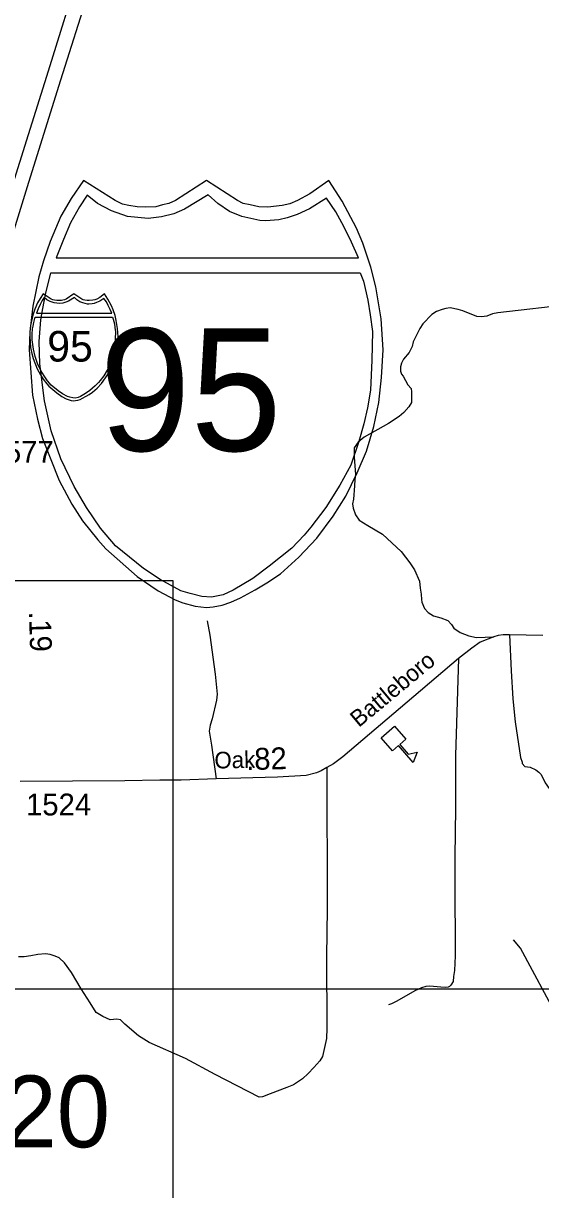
# Model space of a CAD drawing. Extents: x 2220236 to 2384410, y 720751 to 894131.
# Drawn here: x 2345249 to 2348205, y 831981 to 838650 of the extents above; entities that cross this region are included whole.
import ezdxf

# ---------------------------------------------------------------- set-up
doc = ezdxf.new("R2010")
doc.units = 0
doc.layers.add('Default', color=7, linetype='Continuous')

msp = doc.modelspace()

# ---------------------------------------------------------------- linework, layer by layer
at = {"layer": 'Default'}
for p, q in [((2345592.5, 837751.3), (2345521.6, 837648.4)), ((2345773, 837636.8), (2345592.5, 837751.3)), ((2346295.7, 837751.3), (2346118.6, 837636.8)), ((2346472.6, 837636.8), (2346295.7, 837751.3)), ((2346995.4, 837751.3), (2346886.5, 837674.6)), ((2347070.4, 837632.8), (2346995.4, 837751.3)), ((2345521.6, 837648.4), (2345463.7, 837546.7)), ((2345614, 837668.3), (2345570, 837600.6)), ((2345672.9, 837619.1), (2345614, 837668.3)), ((2346306, 837670), (2346169.2, 837587.3)), ((2346360.1, 837619.1), (2346306, 837670)), ((2346886.5, 837674.6), (2346815.4, 837636.8)), ((2346980.5, 837650.9), (2346883.6, 837589.9)), ((2347035.3, 837571.3), (2346980.5, 837650.9)), ((2345570, 837600.6), (2345519.3, 837509.2)), ((2345752.5, 837577.7), (2345672.9, 837619.1)), ((2345844.7, 837545.9), (2345752.5, 837577.7)), ((2345815, 837616.5), (2345773, 837636.8)), ((2345852.6, 837608.6), (2345815, 837616.5)), ((2345900, 837600.1), (2345852.6, 837608.6)), ((2345946.3, 837598.7), (2345900, 837600.1)), ((2346006.8, 837601.7), (2345946.3, 837598.7)), ((2346043.4, 837611.8), (2346006.8, 837601.7)), ((2346081.4, 837619.8), (2346043.4, 837611.8)), ((2346118.6, 837636.8), (2346081.4, 837619.8)), ((2346169.2, 837587.3), (2346108.6, 837560.5)), ((2346426.9, 837574.5), (2346360.1, 837619.1)), ((2346497.1, 837545.9), (2346426.9, 837574.5)), ((2346505.6, 837620.6), (2346472.6, 837636.8)), ((2346546.1, 837611.8), (2346505.6, 837620.6)), ((2346593.9, 837601), (2346546.1, 837611.8)), ((2346645.4, 837598.7), (2346593.9, 837601)), ((2346727.4, 837608.6), (2346645.4, 837598.7)), ((2346772, 837617.3), (2346727.4, 837608.6)), ((2346815.4, 837636.8), (2346772, 837617.3)), ((2346883.6, 837589.9), (2346813.2, 837556.6)), ((2347080.3, 837489.1), (2347035.3, 837571.3)), ((2347153.7, 837479.1), (2347070.4, 837632.8)), ((2345463.7, 837546.7), (2345402.3, 837403)), ((2345519.3, 837509.2), (2345478.7, 837414.5)), ((2345962.4, 837533.2), (2345844.7, 837545.9)), ((2346038.8, 837542.7), (2345962.4, 837533.2)), ((2346108.6, 837560.5), (2346038.8, 837542.7)), ((2346600.8, 837522.4), (2346497.1, 837545.9)), ((2346634.1, 837520.4), (2346600.8, 837522.4)), ((2346708.5, 837526.3), (2346634.1, 837520.4)), ((2346756.4, 837537), (2346708.5, 837526.3)), ((2346813.2, 837556.6), (2346756.4, 837537)), ((2347123.4, 837399), (2347080.3, 837489.1)), ((2347189.7, 837392.4), (2347153.7, 837479.1)), ((2345402.3, 837403), (2345364.1, 837291.7)), ((2345478.7, 837414.5), (2345437.3, 837309.9)), ((2347163.5, 837309.3), (2347123.4, 837399)), ((2347233.8, 837256.7), (2347189.7, 837392.4)), ((2345437.3, 837309.9), (2347163.5, 837309.3)), ((2345364.1, 837291.7), (2345336.9, 837200.2)), ((2347262.9, 837143.3), (2347233.8, 837256.7)), ((2345336.9, 837200.2), (2345303.5, 837032.4)), ((2345375.7, 837099.3), (2345407.1, 837223.2)), ((2345407.1, 837223.2), (2347173.7, 837224.1)), ((2347173.7, 837224.1), (2347192.2, 837175.3)), ((2347192.2, 837175.3), (2347217.7, 837067.1)), ((2347293.9, 836961), (2347262.9, 837143.3)), ((2345360, 837019), (2345375.7, 837099.3)), ((2347217.7, 837067.1), (2347231, 836983.8)), ((2345303.5, 837032.4), (2345286.2, 836886.2)), ((2345348.3, 836954.4), (2345360, 837019)), ((2347231, 836983.8), (2347244.7, 836887.8)), ((2345340.4, 836831), (2345348.3, 836954.4)), ((2347304.6, 836782.8), (2347293.9, 836961)), ((2345286.2, 836886.2), (2345283.2, 836782.8)), ((2347244.7, 836887.8), (2347240, 836723.3)), ((2345283.2, 836782.8), (2345302.2, 836524.8)), ((2345343.4, 836702.8), (2345340.4, 836831)), ((2347295.1, 836624.5), (2347304.6, 836782.8)), ((2347240, 836723.3), (2347232, 836553)), ((2345369.8, 836492.2), (2345343.4, 836702.8)), ((2347280.8, 836481.8), (2347295.1, 836624.5)), ((2345302.2, 836524.8), (2345330.4, 836387.3)), ((2347232, 836553), (2347216.3, 836452.1)), ((2345408.9, 836319.9), (2345369.8, 836492.2)), ((2347216.3, 836452.1), (2347195.4, 836360.4)), ((2347252.6, 836344.8), (2347280.8, 836481.8)), ((2345330.4, 836387.3), (2345359.3, 836276.2)), ((2345462.8, 836160.3), (2345408.9, 836319.9)), ((2347195.4, 836360.4), (2347166.8, 836258.5)), ((2347209.9, 836203.5), (2347252.6, 836344.8)), ((2345359.3, 836276.2), (2345454.8, 836036.1)), ((2347166.8, 836258.5), (2347120.7, 836123.2)), ((2347156.2, 836079.8), (2347209.9, 836203.5)), ((2345539.1, 836001.7), (2345462.8, 836160.3)), ((2347120.7, 836123.2), (2347057, 836008.6)), ((2347091.9, 835947.2), (2347156.2, 836079.8)), ((2345454.8, 836036.1), (2345526.5, 835901.5)), ((2345610.5, 835881.2), (2345539.1, 836001.7)), ((2347057, 836008.6), (2346977.5, 835881.3)), ((2347018.9, 835831.2), (2347091.9, 835947.2)), ((2345526.5, 835901.5), (2345588.1, 835804.9)), ((2345690.8, 835763.7), (2345610.5, 835881.2)), ((2346977.5, 835881.3), (2346891.6, 835769.9)), ((2345588.1, 835804.9), (2345674.4, 835696.3)), ((2346926.9, 835707), (2347018.9, 835831.2)), ((2345776.5, 835663.2), (2345690.8, 835763.7)), ((2346854.3, 835723.6), (2346783.4, 835648.9)), ((2346822.7, 835597.3), (2346926.9, 835707)), ((2346891.6, 835769.9), (2346854.3, 835723.6)), ((2345674.4, 835696.3), (2345721.3, 835644.4)), ((2345721.3, 835644.4), (2345900.5, 835487.7)), ((2345935.6, 835532.7), (2345776.5, 835663.2)), ((2346783.4, 835648.9), (2346654.6, 835545.4)), ((2346718.3, 835502.5), (2346822.7, 835597.3)), ((2346031.1, 835469), (2345935.6, 835532.7)), ((2346654.6, 835545.4), (2346560.5, 835475.1)), ((2345900.5, 835487.7), (2346020.2, 835405.9)), ((2346148.8, 835405.4), (2346031.1, 835469)), ((2346560.5, 835475.1), (2346447.8, 835408.6)), ((2346573.9, 835411.3), (2346640.9, 835450.5)), ((2346640.9, 835450.5), (2346718.3, 835502.5)), ((2346020.2, 835405.9), (2346115.8, 835354.3)), ((2346202.6, 835390.6), (2346148.8, 835405.4)), ((2346269.1, 835373), (2346202.6, 835390.6)), ((2346323.9, 835369.1), (2346269.1, 835373)), ((2346390.5, 835383.1), (2346323.9, 835369.1)), ((2346447.8, 835408.6), (2346390.5, 835383.1)), ((2346490.5, 835365.1), (2346573.9, 835411.3)), ((2346115.8, 835354.3), (2346160.7, 835337.3)), ((2346160.7, 835337.3), (2346231, 835317.6)), ((2346231, 835317.6), (2346295.7, 835310.3)), ((2346295.7, 835310.3), (2346333.6, 835313.9)), ((2346333.6, 835313.9), (2346384.6, 835323.9)), ((2346384.6, 835323.9), (2346434.1, 835340.1)), ((2346434.1, 835340.1), (2346490.5, 835365.1)), ((2323179.2, 833130.1), (2374393.9, 833129.7))]:
    msp.add_line(p, q, dxfattribs=at)
for points in [[(2344205.1, 834289), (2344248.3, 834428.5), (2344361.2, 834793), (2344486.3, 835199.7), (2344779.5, 836134.4), (2345074.6, 837078.9), (2345279.8, 837741.8), (2345463.5, 838326.5), (2345787.9, 839351.2), (2345940.4, 839793.2), (2346159.3, 840375.9), (2346307.8, 840751.4), (2346458.3, 841113.1), (2346608.8, 841461.2), (2346743.6, 841750.6), (2346984, 842251.2), (2347103.3, 842483.9), (2347287, 842839.8), (2347408.1, 843058.8), (2347431.8, 843101.1), (2347519.9, 843258.5)], [(2344205.1, 834289), (2344248.3, 834428.5), (2344361.2, 834793), (2344486.3, 835199.7), (2344779.5, 836134.4), (2345074.6, 837078.9), (2345279.8, 837741.8), (2345463.5, 838326.5), (2345787.9, 839351.2), (2345940.4, 839793.2), (2346159.3, 840375.9), (2346307.8, 840751.4), (2346458.3, 841113.1), (2346608.8, 841461.2), (2346743.6, 841750.6), (2346984, 842251.2), (2347103.3, 842483.9), (2347287, 842839.8), (2347408.1, 843058.8), (2347431.8, 843101.1), (2347519.9, 843258.5)], [(2347367.4, 843262.9), (2347261.4, 843101.1), (2347177.5, 842972.8), (2346960.6, 842628.6), (2346845.3, 842435), (2346692.8, 842157.4), (2346569.7, 841907), (2346462.2, 841668.5), (2346350.8, 841396.7), (2346262.9, 841162), (2346190.5, 840935.2), (2346124.1, 840733.8), (2345963.8, 840217.5), (2345834.8, 839802.9), (2345621.8, 839124.4), (2345574.9, 838973.8), (2345391.2, 838377.4), (2345275.9, 838011.7), (2345066.8, 837348.8)], [(2347367.4, 843262.9), (2347261.4, 843101.1), (2347177.5, 842972.8), (2346960.6, 842628.6), (2346845.3, 842435), (2346692.8, 842157.4), (2346569.7, 841907), (2346462.2, 841668.5), (2346350.8, 841396.7), (2346262.9, 841162), (2346190.5, 840935.2), (2346124.1, 840733.8), (2345963.8, 840217.5), (2345834.8, 839802.9), (2345621.8, 839124.4), (2345574.9, 838973.8), (2345391.2, 838377.4), (2345275.9, 838011.7), (2345066.8, 837348.8)], [(2348393.1, 837043.6), (2347959.9, 836994.5), (2347929.9, 836988.3), (2347898, 836975.7), (2347866.2, 836971.4), (2347840.1, 836973.2), (2347759.7, 837006.1), (2347733.6, 837013.8), (2347687.6, 837023.2), (2347663.5, 837019), (2347641.7, 837014.7), (2347609.8, 837002.4), (2347584, 836985.9), (2347532.7, 836931.4), (2347515.1, 836905.3), (2347476, 836828.8), (2347470.3, 836802.8), (2347454.7, 836768.5), (2347421.2, 836730.2), (2347409.4, 836706.1), (2347403.6, 836686), (2347404, 836662), (2347410.1, 836644.1), (2347420.4, 836632.1), (2347446.9, 836582.5), (2347465.1, 836562.7), (2347467.3, 836542.8), (2347467.7, 836514.8), (2347466.2, 836482.7), (2347452.4, 836456.5), (2347422.9, 836424.3), (2347397, 836402), (2347335.7, 836361.3), (2347196.6, 836283.6), (2347172.9, 836265.4), (2347162.9, 836255.2), (2347139.4, 836223), (2347140, 836169), (2347147.2, 836071.1), (2347143.5, 836041.1), (2347141.9, 836005), (2347134.9, 835928.9), (2347129.1, 835902.8), (2347133.6, 835877), (2347147.9, 835839.2), (2347168.4, 835809.4), (2347216.7, 835778), (2347301.3, 835729), (2347408.4, 835630.3), (2347457.1, 835564.9), (2347483.7, 835525.4), (2347512.4, 835459.7), (2347516.8, 835419.7), (2347523.2, 835385.7), (2347523.7, 835355.7), (2347525.9, 835339.8), (2347542.2, 835304), (2347562.6, 835280.3), (2347592.7, 835262.7), (2347634.8, 835251.2), (2347675, 835235.6), (2347695.2, 835211.9), (2347709.6, 835192), (2347745.9, 835166.5), (2347794.1, 835147.1), (2347838.1, 835137.7), (2347937.5, 835142.2)], [(2329807.7, 835464.4), (2346103.7, 835464.4), (2346103.7, 816974.9), (2329807.7, 816974.9), (2329807.7, 835464.4)], [(2346299.5, 835233.2), (2346314.5, 835151.4), (2346345.2, 834927.8), (2346356.5, 834814), (2346352.9, 834780), (2346328.2, 834673.8), (2346316.7, 834637.5), (2346311.1, 834603.4), (2346323.7, 834522.4), (2346351.6, 834330.4)], [(2348216.7, 835149.2), (2348026.5, 835152.7), (2347991.6, 835152.7), (2347961.9, 835149.2), (2347937.5, 835142.2), (2347859, 835110.8), (2347811.9, 835077.6), (2347735.1, 835018.2), (2347480.4, 834801.8), (2347073.9, 834456.1), (2347020.7, 834415.9), (2346983.2, 834395), (2346950.9, 834375.8), (2346923.9, 834363.6), (2346864.5, 834349.6), (2346702.3, 834339.1), (2346351.6, 834330.4), (2346151.8, 834323.4), (2346029.7, 834323.4), (2345828.2, 834318.2), (2345230.7, 834314.7)], [(2348216.7, 835149.2), (2348026.5, 835152.7), (2347991.6, 835152.7), (2347961.9, 835149.2), (2347937.5, 835142.2), (2347859, 835110.8), (2347811.9, 835077.6), (2347735.1, 835018.2), (2347480.4, 834801.8), (2347073.9, 834456.1), (2347020.7, 834415.9), (2346983.2, 834395), (2346950.9, 834375.8), (2346923.9, 834363.6), (2346864.5, 834349.6), (2346702.3, 834339.1), (2346351.6, 834330.4), (2346151.8, 834323.4), (2346029.7, 834323.4), (2345828.2, 834318.2), (2345230.7, 834314.7)], [(2348026.5, 835152.7), (2348036.4, 834948.1), (2348046.3, 834788.2), (2348059.9, 834656.5), (2348090.2, 834452.9), (2348098.6, 834425), (2348098.7, 834417), (2348114.9, 834401.2), (2348144.9, 834397.5), (2348177.2, 834382), (2348195.3, 834368.1), (2348207.5, 834354.4), (2348230.1, 834306.5), (2348266.6, 834255), (2348319.1, 834209.7), (2348375.5, 834174.4), (2348411.8, 834158.9), (2348433.9, 834147.2), (2348450.1, 834131.2), (2348466.2, 834109.5), (2348478.7, 834083.6), (2348491.5, 834015.9)], [(2347735.1, 835018.2), (2347718.4, 834464.5), (2347717.9, 834162.5), (2347715.3, 833884.5), (2347714.4, 833618.5), (2347716.5, 833448.7), (2347716, 833318.7), (2347713.1, 833234.7), (2347707.4, 833200.6), (2347705.9, 833170.6), (2347692.1, 833150.4), (2347684.2, 833142.5), (2347676.2, 833138.3), (2347660.3, 833136.1), (2347634.3, 833139.8), (2347572.2, 833145.1), (2347548.1, 833142.7), (2347524.3, 833134.5), (2347486.5, 833118), (2347383.3, 833058.7), (2347353.5, 833044.5), (2347335.5, 833038.2)], [(2346983.2, 834395), (2346985, 833585.9), (2346982.3, 833313.9), (2346983.2, 832904.1), (2346982, 832846), (2346959.3, 832741.9), (2346943.4, 832716.9), (2346909.6, 832680.5), (2346877.1, 832645.4), (2346844.6, 832615.5), (2346792.6, 832580.4), (2346754.9, 832564.8), (2346660.1, 832529.6), (2346615.9, 832512.7), (2346597.6, 832509.6), (2346344.6, 832638.8), (2346175.4, 832731.3), (2345967.8, 832822.1), (2345907.6, 832860.5), (2345829.9, 832926.8), (2345803.8, 832953), (2345782.8, 832956.5), (2345744.5, 832953), (2345702.6, 832970.4), (2345665.9, 832994.9), (2345631.1, 833049), (2345580.5, 833129.3), (2345524.6, 833223.6), (2345484.5, 833277.7), (2345454.8, 833307.4), (2345430.4, 833316.1), (2345402.5, 833324.8), (2345376.3, 833330.1), (2345332.7, 833324.8), (2345292.6, 833317.9), (2345254.2, 833312.6), (2345221.1, 833312.6)], [(2348693.8, 832179.6), (2348611.8, 832184.9), (2348528.9, 832191.8), (2348501, 832202.3), (2348488.8, 832214.5), (2348472.9, 832235.1), (2348445.2, 832293.1), (2348436.5, 832340.2), (2348434.7, 832445), (2348424.3, 832684.1), (2348413.8, 832734.8), (2348405.1, 832764.4), (2348309.1, 832954.7), (2348089.3, 833361.5), (2348049.2, 833410.4)]]:
    msp.add_lwpolyline(points, dxfattribs=at)
for points in [[(2345538.6, 836492.2), (2345548.1, 836493.1), (2345560.8, 836495.6), (2345573.2, 836499.7), (2345587.3, 836505.9), (2345608.1, 836517.5), (2345624.9, 836527.3), (2345644.2, 836540.3), (2345670.4, 836564), (2345696.4, 836591.4), (2345719.4, 836622.4), (2345737.6, 836651.4), (2345753.7, 836684.6), (2345767.1, 836715.5), (2345777.8, 836750.8), (2345784.9, 836785.1), (2345788.5, 836820.8), (2345790.8, 836860.3), (2345788.1, 836904.9), (2345780.4, 836950.5), (2345773.1, 836978.8), (2345762.1, 837012.7), (2345753.1, 837034.4), (2345732.3, 837072.9), (2345713.5, 837102.5), (2345686.3, 837083.3), (2345668.5, 837073.8), (2345657.7, 837069), (2345646.5, 837066.8), (2345626, 837064.3), (2345613.1, 837064.9), (2345601.2, 837067.6), (2345591.1, 837069.8), (2345582.8, 837073.8), (2345538.6, 837102.5), (2345494.3, 837073.8), (2345485, 837069.6), (2345475.5, 837067.6), (2345466.4, 837065.1), (2345451.2, 837064.3), (2345439.7, 837064.7), (2345427.8, 837066.8), (2345418.4, 837068.8), (2345407.9, 837073.8), (2345362.8, 837102.5), (2345345.1, 837076.7), (2345330.6, 837051.3), (2345315.2, 837015.4), (2345305.7, 836987.6), (2345298.9, 836964.7), (2345290.5, 836922.7), (2345286.2, 836886.2), (2345285.5, 836860.3), (2345290.2, 836795.8), (2345297.3, 836761.5), (2345304.5, 836733.7), (2345328.4, 836673.7), (2345346.3, 836640), (2345361.7, 836615.9), (2345383.3, 836588.7), (2345395, 836575.7), (2345439.8, 836536.6), (2345469.7, 836516.1), (2345493.6, 836503.2), (2345504.9, 836499), (2345522.4, 836494)], [(2345368.2, 837081.7), (2345357.2, 837064.8), (2345344.5, 837042), (2345334.4, 837018.3), (2345324, 836992.1), (2345755.6, 836992), (2345745.5, 837014.4), (2345734.8, 837036.9), (2345723.5, 837057.5), (2345709.8, 837077.4), (2345685.6, 837062.1), (2345668, 837053.8), (2345653.8, 837048.9), (2345641.8, 837046.2), (2345623.2, 837044.7), (2345614.9, 837045.2), (2345589, 837051.1), (2345571.4, 837058.3), (2345554.7, 837069.4), (2345541.2, 837082.1), (2345507, 837061.5), (2345491.8, 837054.8), (2345474.4, 837050.3), (2345455.3, 837047.9), (2345425.9, 837051.1), (2345402.8, 837059.1), (2345382.9, 837069.4)], [(2345758.1, 836970.7), (2345762.7, 836958.5), (2345769.1, 836931.4), (2345772.4, 836910.6), (2345775.9, 836886.6), (2345774.7, 836845.5), (2345772.7, 836802.9), (2345768.8, 836777.7), (2345763.5, 836754.7), (2345756.4, 836729.3), (2345744.8, 836695.4), (2345728.9, 836666.8), (2345709.1, 836635), (2345687.6, 836607.1), (2345678.2, 836595.5), (2345660.5, 836576.9), (2345628.3, 836551), (2345604.8, 836533.4), (2345576.6, 836516.8), (2345562.3, 836510.4), (2345545.7, 836506.9), (2345532, 836507.9), (2345515.3, 836512.3), (2345501.9, 836516), (2345472.4, 836531.9), (2345448.6, 836547.8), (2345408.8, 836580.4), (2345387.4, 836605.6), (2345367.3, 836634.9), (2345349.4, 836665.1), (2345330.4, 836704.7), (2345316.9, 836744.6), (2345307.1, 836787.7), (2345300.5, 836840.3), (2345299.8, 836872.4), (2345301.7, 836903.2), (2345304.7, 836919.4), (2345308.6, 836939.5), (2345316.5, 836970.4)], [(2347370.8, 834631.4), (2347434.7, 834557.2), (2347399.8, 834527.2), (2347448.9, 834470.3), (2347500.3, 834482.6), (2347476.5, 834423.5), (2347392.6, 834520.9), (2347357.7, 834490.9), (2347293.8, 834565)]]:
    msp.add_lwpolyline(points, close=True, dxfattribs=at)

# ---------------------------------------------------------------- texts
for s, height, p in [('95', 700, (2345684.2, 836205.5)), ('95', 175, (2345385.7, 836716)), ('1577', 125, (2345050.8, 836137.7)), ('1524', 125, (2345264.5, 834120.8)), ('220', 410.1, (2344829.9, 832223.4))]:
    msp.add_text(s, height=height, dxfattribs=at).set_placement(p)
for s, height, rotation, p in [('.19', 125, 271.87845, (2345280.7, 835286.5)), ('Battleboro', 95, 39.79884, (2347166, 834620.9)), ('.82', 125, 1.43582, (2346523.6, 834380.2)), ('Oak', 95, 1.03196, (2346341.8, 834389))]:
    msp.add_text(s, height=height, rotation=rotation, dxfattribs=at).set_placement(p)

doc.saveas('drawing.dxf')
